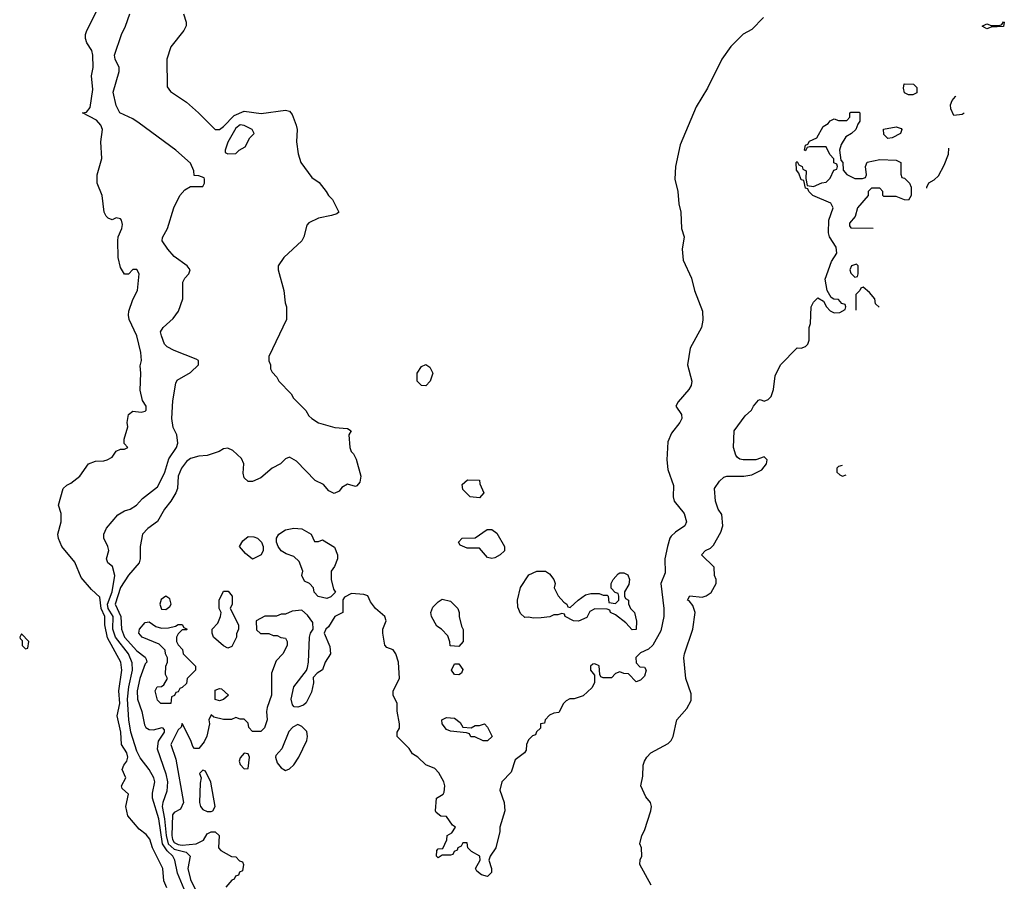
# Model space of a CAD drawing. Header units: inches. Extents: x 1793402 to 1900366, y 320852 to 470679.
# Tile 534 of 604: x 1890682 to 1895454, y 392348 to 396522. Entities that reach past the tile are written whole.
import ezdxf

# ---------------------------------------------------------------- set-up
doc = ezdxf.new("R2010")
doc.units = ezdxf.units.IN
doc.header["$MEASUREMENT"] = 0
doc.layers.add('B8399', color=7, linetype='Continuous')

msp = doc.modelspace()

# ---------------------------------------------------------------- linework, layer by layer
at = {"layer": 'B8399', "color": 4}
for points, elevation in [([(1891395.6, 392315.6), (1891380.9, 392350), (1891375.1, 392410), (1891325.1, 392510), (1891312.8, 392552.8), (1891294.7, 392574.7), (1891261.2, 392601.2), (1891205.8, 392665.8), (1891196, 392710), (1891208.7, 392770), (1891178, 392798), (1891175.3, 392810), (1891197.2, 392850), (1891179.3, 392890), (1891186, 392910), (1891202, 392930), (1891206, 392950), (1891201.5, 392970), (1891175.8, 393010), (1891172.1, 393070), (1891154.3, 393150), (1891167.2, 393210), (1891162.2, 393270), (1891176.3, 393370), (1891171.5, 393410), (1891107.5, 393527.5), (1891094.2, 393590), (1891095, 393630), (1891076.8, 393670), (1891070, 393724), (1891030, 393760.9), (1890979.7, 393819.7), (1890950, 393893.2), (1890886, 393970), (1890870, 394008), (1890867.3, 394030), (1890882.7, 394090), (1890882.7, 394130), (1890869.4, 394170), (1890893.2, 394250), (1890910, 394266.8), (1890930, 394276), (1890974, 394310), (1891015.3, 394370), (1891050, 394382.8), (1891090, 394384.7), (1891106, 394390), (1891130, 394402), (1891150, 394432), (1891170, 394442), (1891190, 394442), (1891206, 394450), (1891188, 394468), (1891188, 394490), (1891206, 394550), (1891202.7, 394570), (1891209.2, 394610), (1891230, 394624.7), (1891270, 394621), (1891290, 394624.7), (1891295.3, 394630), (1891295.3, 394650), (1891277.2, 394677.2), (1891266.3, 394726.3), (1891269, 394810), (1891265.6, 394845.6), (1891272.3, 394870), (1891269.4, 394910), (1891249.6, 394990), (1891212.3, 395070), (1891209.6, 395090), (1891211.6, 395110), (1891230, 395166), (1891253.2, 395210), (1891260.7, 395290), (1891250, 395312), (1891230, 395312), (1891210, 395289.2), (1891190, 395289.3), (1891170, 395321.2), (1891159.7, 395370), (1891157, 395450), (1891159.5, 395470), (1891177, 395510), (1891180.9, 395530), (1891176, 395550), (1891170, 395557.2), (1891150, 395562.7), (1891130, 395552.3), (1891110, 395559.5), (1891100.7, 395570), (1891092, 395590), (1891081.3, 395670), (1891057.6, 395730), (1891057.6, 395770), (1891079.8, 395850), (1891075.8, 395930), (1891083.5, 395990), (1891076, 396010), (1891054.9, 396034.9), (1890986, 396070), (1891005.6, 396074.4), (1891023.5, 396096.5), (1891035.9, 396184.1), (1891029.8, 396250), (1891038.2, 396290), (1891036.5, 396350), (1891032.3, 396372.3), (1891007.7, 396410), (1891000.7, 396430), (1891000.7, 396450), (1891006.8, 396470), (1891068.7, 396590)], 216), ([(1891479.1, 392310), (1891446.6, 392386.6), (1891433.3, 392450), (1891424.2, 392470), (1891396.2, 392496.2), (1891374, 392530), (1891356.8, 392650), (1891326, 392750), (1891325.8, 392774.2), (1891336.2, 392830), (1891332, 392850), (1891310, 392889), (1891266.3, 392946.3), (1891250, 392979), (1891220.4, 393070), (1891211.1, 393130), (1891204.1, 393230), (1891210.8, 393290), (1891228.7, 393370), (1891226.7, 393406.7), (1891208.6, 393450), (1891146.6, 393530), (1891133.1, 393570), (1891135.5, 393630), (1891111.6, 393670), (1891107.4, 393690), (1891130, 393750.8), (1891143, 393830), (1891132.3, 393872.3), (1891108.7, 393890), (1891102, 393910), (1891114, 393950), (1891109, 393970), (1891089.2, 394010), (1891089.3, 394030), (1891102, 394058), (1891157, 394123), (1891190, 394142.8), (1891218, 394150), (1891248, 394170), (1891278, 394202), (1891350, 394258.8), (1891357, 394270), (1891385.6, 394330), (1891405.6, 394394.4), (1891441.2, 394450), (1891449, 394470), (1891444, 394510), (1891425.8, 394545.8), (1891419.7, 394590), (1891424.9, 394675.1), (1891439, 394761), (1891445.2, 394774.8), (1891510, 394812), (1891548, 394850), (1891548, 394870), (1891538, 394878), (1891430, 394919), (1891396.5, 394936.5), (1891384, 394950), (1891369, 394990), (1891365.2, 395010), (1891377.2, 395030), (1891425.8, 395074.2), (1891452.3, 395110), (1891472.7, 395170), (1891473.2, 395250), (1891482, 395270), (1891502, 395290), (1891508.7, 395310), (1891494, 395330), (1891430, 395375.1), (1891399.5, 395410), (1891373.2, 395450), (1891373.6, 395466.4), (1891398, 395510), (1891428.9, 395611.1), (1891458, 395670), (1891482, 395698), (1891510, 395714), (1891570, 395714), (1891578, 395730), (1891578, 395750), (1891575.3, 395755.3), (1891550, 395766), (1891527.3, 395767.3), (1891526, 395790), (1891510, 395826), (1891438, 395890), (1891261.2, 396021.2), (1891230, 396042), (1891168, 396070), (1891150, 396106), (1891135.3, 396170), (1891164, 396270), (1891164, 396290), (1891144, 396330), (1891142, 396350), (1891175.3, 396450), (1891195.3, 396490), (1891215.3, 396550)], 212), ([(1891475.3, 396550), (1891488.7, 396510), (1891488.4, 396491.6), (1891478, 396470), (1891415.3, 396390), (1891395.3, 396330), (1891396.4, 396196.4), (1891413.6, 396173.6), (1891490, 396122), (1891548.7, 396070), (1891630, 395989), (1891650, 395989.2), (1891670, 396003.7), (1891721.8, 396058.2), (1891770, 396078), (1891852.7, 396067.3), (1891970, 396082.7), (1891990, 396079), (1892003.2, 396063.2), (1892022.7, 396010), (1892026, 395990), (1892023.7, 395930), (1892032.1, 395872.1), (1892044, 395830), (1892098, 395758), (1892132.9, 395732.9), (1892168, 395690), (1892178, 395670), (1892198, 395650), (1892228, 395590), (1892219, 395581), (1892192.7, 395572.7), (1892130, 395561), (1892082.7, 395537.3), (1892073.6, 395526.4), (1892059, 395470), (1892048.7, 395450), (1891962, 395370), (1891935.3, 395330), (1891935.3, 395310), (1891962, 395210), (1891968.7, 395150), (1891975.3, 395130), (1891975.3, 395070), (1891889.3, 394890.7), (1891888.7, 394868.7), (1891898, 394850), (1891898, 394830), (1891906, 394814), (1891928, 394790), (1891938, 394770), (1891998, 394710), (1892008.9, 394688.9), (1892068.4, 394628.4), (1892083.1, 394603.1), (1892098, 394590), (1892129.4, 394569.4), (1892210, 394546), (1892270, 394542), (1892288, 394530), (1892278, 394510), (1892282, 394450), (1892289, 394430), (1892299.3, 394419.3), (1892312.5, 394392.5), (1892336, 394310), (1892330, 394282), (1892316, 394264), (1892310, 394261), (1892270, 394271), (1892243.7, 394256.3), (1892230, 394238), (1892206.8, 394226.8), (1892179.6, 394239.6), (1892154, 394270), (1892114, 394290), (1892023.6, 394383.6), (1891990, 394402), (1891970, 394394), (1891946, 394370), (1891906, 394350), (1891850, 394302), (1891810, 394284.7), (1891790, 394284.7), (1891770, 394302), (1891765.5, 394325.5), (1891768, 394370), (1891756.7, 394396.7), (1891715.2, 394435.2), (1891690, 394446.8), (1891670, 394442.8), (1891649.5, 394430.5), (1891590, 394410.7), (1891550, 394407.3), (1891510, 394396.3), (1891490, 394382), (1891466, 394350), (1891449.6, 394310), (1891446.6, 394250), (1891439.3, 394230), (1891414.5, 394190), (1891384.5, 394150), (1891349.5, 394090.5), (1891302.5, 394057.5), (1891277.2, 394030), (1891266, 393970), (1891266, 393910), (1891260.9, 393890), (1891209.7, 393830.3), (1891170, 393770.4), (1891144.2, 393690), (1891171.5, 393631.5), (1891175, 393570), (1891189.8, 393530), (1891250, 393463.6), (1891290, 393434), (1891295.3, 393424.7), (1891298, 393410), (1891290, 393402), (1891263.9, 393330), (1891251.1, 393270), (1891252.8, 393230), (1891273.6, 393170), (1891286.6, 393106.6), (1891293.8, 393093.8), (1891310, 393083.7), (1891330, 393082), (1891372.5, 393092.5), (1891382, 393082), (1891382, 393070), (1891353.9, 393026.1), (1891348.3, 392990), (1891390, 392869.2), (1891398, 392830), (1891395.6, 392784.4), (1891375.1, 392730), (1891371.9, 392710), (1891383.4, 392650), (1891391.1, 392570), (1891400.8, 392530), (1891430, 392504.1), (1891488.7, 392488.7), (1891507.8, 392470), (1891497.4, 392410), (1891510, 392357.2), (1891533, 392310)], 208), ([(1894287, 396533), (1894230, 396474.9), (1894188.6, 396451.4), (1894128.8, 396391.2), (1894084.2, 396330), (1894015.1, 396190), (1893959.8, 396100.2), (1893883.7, 395916.3), (1893860.5, 395810), (1893857.4, 395750), (1893871.2, 395690), (1893876.4, 395630), (1893885.7, 395590), (1893889.7, 395509.7), (1893902.9, 395470), (1893893.3, 395410), (1893896.9, 395356.9), (1893938.7, 395270), (1893952.8, 395210), (1893991.3, 395110), (1893993.1, 395066.9), (1893986.6, 395030), (1893932, 394930), (1893918.4, 394850), (1893939.3, 394770), (1893936, 394750), (1893925.2, 394730), (1893872.7, 394670), (1893862.7, 394650), (1893889.2, 394610), (1893891.6, 394590), (1893881.2, 394570), (1893841.3, 394518.7), (1893822.6, 394477.4), (1893818.3, 394390), (1893823.1, 394343.1), (1893850, 394266), (1893849.3, 394210), (1893853.2, 394190), (1893902, 394130), (1893913.2, 394090), (1893906, 394070), (1893860.5, 394039.5), (1893840.1, 394019.9), (1893832.7, 394010), (1893821.2, 393970), (1893809, 393910), (1893810, 393842), (1893788.7, 393790), (1893803.7, 393670), (1893803.7, 393630), (1893790, 393562), (1893750, 393492), (1893730, 393472), (1893690, 393454), (1893668.4, 393431.6), (1893670, 393406), (1893687.3, 393387.3), (1893710, 393386), (1893718, 393370), (1893710, 393342), (1893690, 393322), (1893670, 393314), (1893632.7, 393352.7), (1893610, 393354), (1893590, 393362), (1893570, 393354), (1893550, 393334), (1893510, 393334), (1893498, 393338), (1893494, 393350), (1893491.1, 393391.1), (1893470, 393402), (1893460.4, 393399.6), (1893448, 393390), (1893448, 393370), (1893467.3, 393347.3), (1893468, 393310), (1893454.6, 393285.4), (1893413.6, 393246.4), (1893370, 393232), (1893348.4, 393231.6), (1893330, 393222), (1893318, 393210), (1893294.6, 393165.4), (1893270, 393162), (1893250, 393152), (1893228, 393130), (1893226, 393114), (1893206, 393110), (1893206, 393090), (1893187.3, 393072.7), (1893182, 393058), (1893167.3, 393052.7), (1893147.3, 393032.7), (1893138, 393010), (1893136.4, 392983.6), (1893128, 392970), (1893083.1, 392936.9), (1893063.7, 392876.3), (1893019, 392830), (1893009, 392790), (1893029.3, 392729.3), (1893032.7, 392690), (1893009.2, 392610), (1893009, 392590), (1892989, 392510), (1892962, 392470), (1892955.3, 392450), (1892969.2, 392410), (1892969.1, 392390.9), (1892950, 392371), (1892919.8, 392379.8), (1892896.9, 392396.9), (1892891.3, 392410), (1892914, 392450), (1892912, 392470), (1892871.6, 392491.6), (1892854, 392510), (1892850, 392534), (1892830, 392534), (1892822, 392518), (1892806, 392510), (1892802, 392498), (1892787.3, 392492.7), (1892782, 392478), (1892770, 392474), (1892730, 392474), (1892710, 392462), (1892702, 392470), (1892703.6, 392496.4), (1892710, 392506), (1892732.7, 392507.3), (1892751.6, 392548.4), (1892754, 392570), (1892776.9, 392583.1), (1892794, 392610), (1892779.6, 392619.6), (1892750, 392662), (1892723.6, 392663.6), (1892701, 392681), (1892698, 392690), (1892702, 392750), (1892734, 392770), (1892739.6, 392780.4), (1892742, 392810), (1892738, 392830), (1892713.7, 392873.7), (1892694.4, 392894.4), (1892650, 392912), (1892612, 392950), (1892585.4, 392965.4), (1892570, 392992), (1892512, 393050), (1892512, 393070), (1892522, 393090), (1892522, 393110), (1892511.6, 393171.6), (1892511.3, 393210), (1892492, 393250), (1892492, 393270), (1892522, 393330), (1892518, 393410), (1892504.7, 393450), (1892491.3, 393470), (1892461, 393481), (1892451.3, 393491.3), (1892442, 393550), (1892442, 393570), (1892458, 393610), (1892451.3, 393630), (1892406, 393670), (1892382, 393702), (1892370, 393731.3), (1892350, 393738), (1892290, 393742), (1892256.4, 393723.6), (1892248, 393712), (1892248, 393650), (1892209.2, 393630.8), (1892179, 393581), (1892166, 393570), (1892158, 393550), (1892184.7, 393484.7), (1892188.7, 393450), (1892162, 393410), (1892150, 393372), (1892124, 393356), (1892104.7, 393335.3), (1892105.2, 393310), (1892095.5, 393264.5), (1892070, 393212), (1892058, 393202), (1892030, 393192), (1892012.7, 393192.7), (1892003.6, 393203.6), (1891998, 393230), (1892011, 393290), (1892071.3, 393368.7), (1892076.9, 393383.1), (1892082, 393410), (1892086.8, 393530), (1892091.3, 393550), (1892104.7, 393570), (1892102, 393602), (1892077.3, 393637.3), (1892050, 393662), (1892003.1, 393656.9), (1891970, 393642), (1891950, 393642), (1891927.3, 393632.7), (1891870, 393632), (1891828, 393610), (1891830, 393566), (1891848.4, 393548.4), (1891890, 393548), (1891910, 393538), (1891930, 393538), (1891948.4, 393528.4), (1891970, 393526), (1891978, 393510), (1891978, 393490), (1891958, 393450), (1891924.7, 393415.3), (1891903.1, 393356.9), (1891902, 393250), (1891882, 393190), (1891878, 393170), (1891882, 393130), (1891868.4, 393091.6), (1891850, 393074), (1891810, 393074), (1891792.7, 393092.7), (1891790, 393114), (1891770, 393134), (1891750, 393134), (1891730, 393142), (1891708.4, 393131.6), (1891670, 393131.3), (1891623.6, 393143.6), (1891610, 393154), (1891598, 393130), (1891602, 393110), (1891589.3, 393050.7), (1891576, 393024), (1891550, 392992), (1891530, 392992), (1891521, 393001), (1891511, 393030), (1891470, 393112), (1891465.2, 393094.8), (1891450, 393081), (1891414, 393010), (1891439.3, 392939.3), (1891475.3, 392730), (1891462, 392698), (1891430, 392681), (1891422.7, 392670), (1891418.7, 392570), (1891422.2, 392550), (1891430, 392536.3), (1891450, 392526.1), (1891470, 392523.7), (1891538, 392530), (1891573.4, 392546.6), (1891590, 392578), (1891610, 392588), (1891630, 392588), (1891648, 392570), (1891646, 392510), (1891656.4, 392496.4), (1891708.4, 392468.4), (1891730, 392466), (1891747.3, 392447.3), (1891762, 392442), (1891766, 392430), (1891762, 392398), (1891747.3, 392392.7), (1891742, 392378), (1891727.3, 392372.7), (1891722, 392358), (1891710, 392354), (1891680.4, 392319.6)], 204), ([(1895210, 396058), (1895195.3, 396090), (1895194, 396110), (1895202, 396130), (1895218, 396150), (1895219, 396150.7)], 196), ([(1893742, 392330), (1893688, 392430), (1893688.4, 392451.6), (1893698, 392470), (1893695.3, 392510), (1893688, 392530), (1893698, 392570), (1893710, 392594), (1893741.2, 392690), (1893744, 392710), (1893739, 392730), (1893716.5, 392756.5), (1893693.2, 392810), (1893702.9, 392857.1), (1893704.2, 392910), (1893709.6, 392930), (1893721.6, 392950), (1893740.7, 392970), (1893824.2, 393015.8), (1893839.5, 393030), (1893849.6, 393050), (1893866.6, 393130), (1893915.2, 393184.8), (1893936.6, 393223.4), (1893936.3, 393256.3), (1893909.8, 393330), (1893901.1, 393430), (1893904, 393450), (1893945.1, 393570), (1893955.1, 393650), (1893944.5, 393684.5), (1893926.6, 393706.6), (1893918, 393710), (1893930, 393731), (1893990, 393724.7), (1894008.9, 393731.1), (1894032.9, 393747.1), (1894058, 393790), (1894058, 393810), (1894048.7, 393830), (1894048, 393870), (1893986, 393930), (1894006, 393950), (1894030, 393961), (1894044.2, 393975.8), (1894080.1, 394039.9), (1894089.6, 394070), (1894084.2, 394124.2), (1894068, 394150), (1894054.5, 394190), (1894049.2, 394250.8), (1894073.6, 394286.4), (1894094.6, 394305.4), (1894110, 394311.3), (1894191.3, 394311.3), (1894230, 394317.3), (1894278.7, 394341.3), (1894301.2, 394370), (1894304, 394390), (1894290, 394404), (1894250, 394389.3), (1894189.1, 394389.1), (1894172.7, 394392.7), (1894161.5, 394401.5), (1894152.3, 394412.3), (1894140.9, 394450), (1894144, 394530), (1894198, 394602), (1894228, 394630), (1894238, 394650), (1894262, 394678), (1894270, 394682), (1894290, 394674), (1894310, 394682), (1894324, 394696), (1894335.1, 394730), (1894344.1, 394795.9), (1894369.4, 394850.6), (1894450, 394932), (1894470, 394931.3), (1894490, 394938), (1894502, 394950), (1894509, 394970), (1894508.7, 395030), (1894515.3, 395050), (1894518, 395130), (1894530, 395154), (1894550, 395174), (1894578, 395158), (1894592, 395130), (1894610, 395112), (1894630, 395102), (1894656.4, 395103.6), (1894682, 395118), (1894686, 395130), (1894682, 395142), (1894667.3, 395147.3), (1894650, 395166), (1894628.4, 395168.4), (1894615.3, 395175.3), (1894595.3, 395210), (1894585.2, 395265.2), (1894616.2, 395350), (1894642, 395390), (1894639.7, 395419.7), (1894606.6, 395470), (1894601.2, 395490), (1894604, 395550), (1894624, 395610), (1894612.5, 395632.5), (1894526, 395670), (1894506, 395690), (1894502, 395702), (1894490, 395706), (1894482, 395742), (1894470, 395746), (1894458, 395778), (1894447.3, 395792.7), (1894446, 395830), (1894450, 395834), (1894458, 395818), (1894474, 395810), (1894478, 395798), (1894494, 395790), (1894492.7, 395752.7), (1894498, 395718), (1894530, 395714), (1894570, 395732), (1894590, 395734), (1894610, 395754), (1894627.3, 395792.7), (1894642, 395798), (1894646, 395810), (1894642, 395822), (1894628, 395828), (1894627.3, 395847.3), (1894608.4, 395868.4), (1894590, 395906), (1894510, 395906), (1894498, 395902), (1894490, 395886), (1894486, 395890), (1894490, 395914), (1894502, 395918), (1894510, 395934), (1894546, 395950), (1894576.4, 396003.6), (1894600.4, 396019.6), (1894610, 396032), (1894630, 396042), (1894650, 396034), (1894690, 396034), (1894706, 396050), (1894706, 396070), (1894710, 396074), (1894750, 396074), (1894754, 396070), (1894754, 396030), (1894743.6, 396016.4), (1894734, 395990), (1894714, 395970), (1894685.4, 395954.6), (1894663.5, 395916.5), (1894656, 395890), (1894662, 395842), (1894671.3, 395830), (1894672.7, 395792.7), (1894691.6, 395771.6), (1894730, 395752), (1894767.3, 395752.7), (1894782, 395758), (1894786, 395770), (1894782, 395810), (1894790, 395831.3), (1894850, 395844.7), (1894930, 395842), (1894952, 395830), (1894952.7, 395772.7), (1894958, 395758), (1894970, 395754), (1894994, 395730), (1895002, 395710), (1895002, 395670), (1894990, 395648), (1894970, 395648.7), (1894930, 395666), (1894870, 395666), (1894866, 395670), (1894866, 395690), (1894850, 395706), (1894810, 395706), (1894794, 395690), (1894794, 395670), (1894742, 395610), (1894731.6, 395568.4), (1894703.6, 395536.4), (1894703.6, 395523.6), (1894710, 395514), (1894817.8, 395512.5)], 196), ([(1895258.8, 396069), (1895250, 396062), (1895210, 396058)], 196), ([(1895078, 395706), (1895078, 395710), (1895088.9, 395731.1), (1895114.6, 395745.4), (1895134.6, 395765.4), (1895163.1, 395816.9), (1895184, 395870), (1895184.4, 395899.1)], 196), ([(1894770, 395226), (1894758, 395222), (1894754, 395210), (1894734, 395190), (1894734, 395114.1)], 196), ([(1894847.7, 395129.1), (1894830, 395146), (1894826, 395170), (1894800.4, 395200.4), (1894770, 395226)], 196), ([(1894667.9, 394361.6), (1894650, 394358), (1894642, 394350), (1894642, 394330), (1894656.9, 394316.9), (1894670, 394311.3), (1894687.1, 394317)], 196)]:
    msp.add_lwpolyline(points, dxfattribs=dict(at, elevation=elevation))
for points, elevation in [([(1895370, 396478), (1895346, 396490), (1895370, 396502), (1895390, 396494), (1895430, 396494), (1895442, 396498), (1895450, 396512), (1895454, 396510), (1895450, 396488), (1895390, 396486)], 196), ([(1894990, 396158), (1894970, 396168), (1894966, 396190), (1894968.7, 396211.3), (1895014, 396210), (1895030, 396194), (1895030, 396168), (1895010, 396158)], 196), ([(1891750, 396011.8), (1891730, 395996), (1891690, 395928), (1891678, 395890), (1891678, 395878), (1891690, 395872), (1891730, 395874), (1891746, 395890), (1891774.6, 395905.4), (1891798, 395950), (1891818, 395970), (1891808, 395990), (1891769.3, 396009.3)], 212), ([(1894890, 395946), (1894870, 395966), (1894869, 395991), (1894930, 396002.8), (1894954.4, 395994.4), (1894958, 395990), (1894951, 395970), (1894910, 395948.7)], 196), ([(1894738, 395338), (1894714, 395330), (1894704.7, 395310), (1894710, 395294), (1894730, 395274), (1894742, 395278), (1894746, 395290), (1894746, 395330)], 196), ([(1892650, 394748.7), (1892629.1, 394749.1), (1892608, 394770), (1892608.7, 394810), (1892630, 394842), (1892650, 394852), (1892670, 394838), (1892684.7, 394810), (1892671.3, 394770)], 204), ([(1892910, 394206), (1892866, 394210), (1892830, 394246), (1892826, 394270), (1892852.7, 394292.7), (1892911.1, 394291.1), (1892912.7, 394272.7), (1892932, 394230)], 204), ([(1892110, 393994), (1892130, 393994), (1892150, 394002), (1892207.3, 393967.3), (1892222.8, 393930), (1892222.8, 393910), (1892207.3, 393872.7), (1892191.3, 393850), (1892191.3, 393810), (1892203.6, 393763.6), (1892212, 393748), (1892190, 393726), (1892170, 393718), (1892128.4, 393728.4), (1892108.4, 393748.4), (1892106, 393770), (1892086, 393790), (1892062, 393802), (1892048.7, 393828.7), (1892054, 393850), (1892036.6, 393896.6), (1892010, 393921.2), (1891973.6, 393933.6), (1891950, 393948.7), (1891935.3, 393970), (1891926, 393990), (1891926, 394010), (1891938, 394030), (1891970, 394050.8), (1892010, 394058.8), (1892050, 394054.8), (1892094, 394030)], 204), ([(1892970, 393912.3), (1892950, 393916), (1892910, 393961.2), (1892850, 393961.2), (1892816.4, 393976.4), (1892808, 393990), (1892826, 394010), (1892890, 394011.3), (1892948.4, 394051.6), (1892970, 394052), (1892993.7, 394033.7), (1893031, 393970), (1893031.3, 393948.7), (1893010, 393928.7), (1892984.9, 393915.1)], 204), ([(1891810, 393908), (1891776.4, 393936.4), (1891748, 393970), (1891763.1, 393996.9), (1891790, 394018), (1891816.9, 394016.9), (1891834, 394010), (1891854, 393990), (1891862, 393970), (1891862, 393950), (1891852, 393930)], 204), ([(1893350, 393674), (1893388, 393710), (1893424.7, 393735.3), (1893450, 393742), (1893490, 393742), (1893510, 393734), (1893530, 393734), (1893534, 393730), (1893538, 393698), (1893570, 393694), (1893586, 393710), (1893586, 393730), (1893582, 393742), (1893567.3, 393747.3), (1893548, 393768), (1893548.7, 393790), (1893558, 393810), (1893583.1, 393836.9), (1893590, 393842), (1893610, 393842), (1893630, 393832), (1893638, 393810), (1893634.4, 393785.6), (1893614, 393750), (1893614, 393730), (1893618, 393718), (1893632, 393710), (1893632.7, 393692.7), (1893642, 393670), (1893662, 393650), (1893671.6, 393608.4), (1893670, 393568), (1893650, 393566), (1893620.4, 393600.4), (1893570, 393638), (1893546, 393650), (1893542, 393662), (1893530, 393666), (1893470, 393668), (1893445.4, 393654.6), (1893430, 393626), (1893390, 393608.7), (1893366, 393610), (1893326, 393630), (1893322, 393642), (1893310, 393646), (1893290, 393638), (1893270, 393638), (1893250.9, 393629.1), (1893210, 393624), (1893170, 393622), (1893150, 393628), (1893130, 393626), (1893110, 393646), (1893096.4, 393676.4), (1893095.3, 393710), (1893108.9, 393771.1), (1893150, 393832), (1893188.9, 393851.1), (1893230, 393851), (1893250, 393838), (1893271.3, 393810), (1893278, 393790), (1893272, 393770), (1893291.1, 393731.1), (1893319.6, 393699.6), (1893334, 393690), (1893338, 393678)], 204), ([(1891690, 393478), (1891670, 393488), (1891622, 393530), (1891615.3, 393550), (1891615.3, 393570), (1891642, 393598), (1891655.3, 393630), (1891658, 393650), (1891648.7, 393670), (1891648, 393710), (1891670, 393754), (1891692.7, 393752.7), (1891712, 393730), (1891712, 393690), (1891702, 393670), (1891742, 393590), (1891742, 393570), (1891732.7, 393547.3), (1891732, 393530), (1891710, 393486)], 204), ([(1891390, 393729.6), (1891367.3, 393712.7), (1891362, 393690), (1891370, 393666), (1891390, 393664.9), (1891410, 393679.1), (1891415.8, 393690), (1891410, 393717)], 208), ([(1892810, 393486), (1892768.9, 393488.9), (1892767.3, 393507.3), (1892756.4, 393536.4), (1892726, 393570), (1892703.1, 393583.1), (1892678, 393630), (1892675.3, 393650), (1892684.7, 393675.3), (1892710, 393702), (1892730, 393714), (1892770, 393704.7), (1892804.7, 393670), (1892812, 393650), (1892812, 393630), (1892823.6, 393583.6), (1892831.6, 393568.4), (1892832, 393510)], 204), ([(1891370, 393574), (1891404, 393576), (1891436.4, 393583.6), (1891450, 393591.3), (1891470, 393591.3), (1891478, 393578), (1891494, 393570), (1891490, 393566), (1891470, 393566), (1891450, 393546), (1891442, 393530), (1891442, 393510), (1891450, 393494), (1891471.6, 393471.6), (1891474, 393450), (1891534, 393390), (1891534, 393370), (1891494, 393330), (1891490, 393306), (1891470, 393286), (1891458, 393282), (1891450, 393266), (1891438, 393262), (1891432.7, 393247.3), (1891418, 393242), (1891414, 393210), (1891410, 393209), (1891366, 393210), (1891350, 393226), (1891338, 393270), (1891348, 393290), (1891368.7, 393291.3), (1891380.4, 393299.6), (1891398, 393330), (1891389.4, 393349.4), (1891389.5, 393390.5), (1891398, 393410), (1891398, 393430), (1891388, 393450), (1891387.3, 393467.3), (1891357.2, 393497.2), (1891275.3, 393530), (1891259, 393550), (1891262, 393570), (1891290, 393602), (1891310, 393604.7), (1891342, 393582)], 204), ([(1890690, 393546), (1890682, 393530), (1890683.6, 393523.6), (1890694, 393514), (1890694, 393490), (1890710, 393474), (1890722, 393478), (1890726, 393510)], 224), ([(1892810, 393348.7), (1892789.1, 393349.1), (1892775.3, 393370), (1892790, 393402), (1892810, 393402), (1892830, 393374), (1892823.6, 393356.4)], 204), ([(1891650, 393222), (1891628.7, 393228.7), (1891630, 393274), (1891650, 393282), (1891659.6, 393279.6), (1891694, 393250), (1891670, 393228.7)], 204), ([(1892870, 393092), (1892890, 393102), (1892910, 393102), (1892934, 393110), (1892950, 393094), (1892972, 393050), (1892950, 393028.7), (1892928.9, 393028.9), (1892887.3, 393047.3), (1892868.4, 393048.4), (1892862, 393062), (1892847.3, 393067.3), (1892770, 393075.3), (1892750, 393084), (1892729, 393110), (1892728, 393130), (1892750, 393142), (1892790, 393138), (1892816.9, 393116.9), (1892830, 393094)], 204), ([(1892030, 393108), (1892005.4, 393094.6), (1891986.4, 393073.6), (1891952, 392990), (1891922.8, 392957.2), (1891921, 392950), (1891930, 392922), (1891950, 392898), (1891970, 392884.7), (1891990, 392892), (1892010, 392912), (1892035.3, 392950), (1892073.2, 393030), (1892077.2, 393050), (1892072.9, 393072.9), (1892050, 393098)], 204), ([(1891770, 392968), (1891750, 392946), (1891746, 392930), (1891750, 392914), (1891770, 392892), (1891790, 392894), (1891795.3, 392950), (1891790, 392966)], 204), ([(1891570, 392886), (1891554, 392870), (1891562, 392850), (1891556.9, 392823.1), (1891554, 392730), (1891558.8, 392710), (1891570, 392696), (1891590, 392686.8), (1891610, 392686), (1891618, 392690), (1891628.7, 392710), (1891608.4, 392828.4), (1891582, 392882)], 204)]:
    msp.add_lwpolyline(points, close=True, dxfattribs=dict(at, elevation=elevation))

doc.saveas('drawing.dxf')
